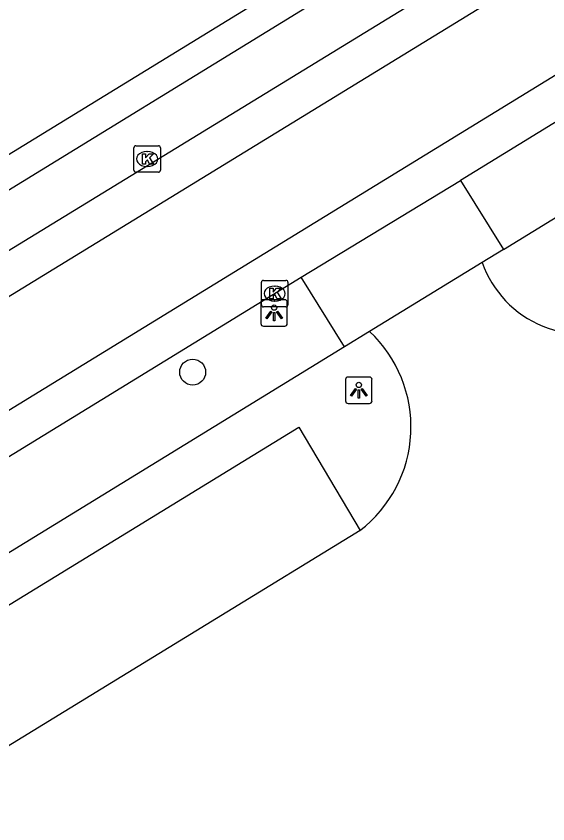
# Model space of a CAD drawing. Extents: x 158461 to 159795, y 387220 to 388672.
# Drawn here: x 159082.6 to 159102.65, y 387492.25 to 387522.73 of the extents above; entities that cross this region are included whole.
import ezdxf

# ---------------------------------------------------------------- set-up
doc = ezdxf.new("R2010")
doc.units = 0
for name, color, linetype in [('IMGEO_Boom', 7, 'Continuous'), ('IMGEO_Haag', 7, 'Continuous'), ('IMGEO_Kolk', 7, 'Continuous'), ('IMGEO_Lichtpunt', 7, 'Continuous'), ('IMGEO_Parkeervlak_open', 7, 'Continuous'), ('IMGEO_Rijbaan_lokaal_gesloten', 7, 'Continuous'), ('IMGEO_Voetpad_open', 7, 'Continuous')]:
    doc.layers.add(name, color=color, linetype=linetype)

msp = doc.modelspace()

# ---------------------------------------------------------------- linework, layer by layer
at = {"layer": 'IMGEO_Boom'}
msp.add_circle((159089.254, 387509.297), 0.489, dxfattribs=at)
at = {"layer": 'IMGEO_Haag'}
msp.add_arc((159092.553, 387507.229), 4.938, 307.6225, 46.8619, dxfattribs=at)
at = {"layer": 'IMGEO_Kolk'}
for p, q in [((159087.112, 387517.84), (159087.964, 387517.84)), ((159087.037, 387516.914), (159087.037, 387517.766)), ((159087.525, 387517.62), (159087.55, 387517.62)), ((159088.038, 387517.766), (159088.038, 387516.914)), ((159087.548, 387517.06), (159087.523, 387517.06)), ((159087.964, 387516.84), (159087.112, 387516.84)), ((159091.848, 387511.834), (159091.848, 387512.686)), ((159091.923, 387512.76), (159092.775, 387512.76)), ((159092.849, 387512.686), (159092.849, 387511.834)), ((159092.336, 387512.54), (159092.361, 387512.54)), ((159092.359, 387511.98), (159092.334, 387511.98)), ((159092.775, 387511.76), (159091.923, 387511.76))]:
    msp.add_line(p, q, dxfattribs=at)
for points in [[(159087.112, 387517.84), (159087.964, 387517.84)], [(159087.037, 387516.914), (159087.037, 387517.766)], [(159087.358, 387517.54), (159087.481, 387517.54), (159087.481, 387517.389), (159087.611, 387517.54), (159087.775, 387517.54), (159087.629, 387517.389), (159087.782, 387517.14), (159087.63, 387517.14), (159087.545, 387517.304), (159087.481, 387517.237), (159087.481, 387517.14), (159087.358, 387517.14), (159087.358, 387517.54)], [(159088.038, 387517.766), (159088.038, 387516.914)], [(159087.964, 387516.84), (159087.112, 387516.84)], [(159091.848, 387511.834), (159091.848, 387512.686)], [(159091.923, 387512.76), (159092.775, 387512.76)], [(159092.849, 387512.686), (159092.849, 387511.834)], [(159092.169, 387512.46), (159092.292, 387512.46), (159092.292, 387512.309), (159092.422, 387512.46), (159092.586, 387512.46), (159092.44, 387512.309), (159092.593, 387512.06), (159092.441, 387512.06), (159092.356, 387512.224), (159092.292, 387512.157), (159092.292, 387512.06), (159092.169, 387512.06), (159092.169, 387512.46)], [(159092.775, 387511.76), (159091.923, 387511.76)]]:
    msp.add_lwpolyline(points, dxfattribs=at)
for centre, start, end in [((159087.114, 387517.764), 91.552, 178.448), ((159087.114, 387517.764), 91.552, 178.448), ((159087.962, 387517.764), 1.552, 88.448), ((159087.962, 387517.764), 1.552, 88.448), ((159087.114, 387516.916), 181.552, 268.448), ((159087.114, 387516.916), 181.552, 268.448), ((159087.962, 387516.916), 271.552, 358.448), ((159087.962, 387516.916), 271.552, 358.448), ((159091.925, 387512.684), 91.552, 178.448), ((159091.925, 387512.684), 91.552, 178.448), ((159092.773, 387512.684), 1.552, 88.448), ((159092.773, 387512.684), 1.552, 88.448), ((159091.925, 387511.836), 181.552, 268.448), ((159091.925, 387511.836), 181.552, 268.448), ((159092.773, 387511.836), 271.552, 358.448), ((159092.773, 387511.836), 271.552, 358.448)]:
    msp.add_arc(centre, 0.0765, start, end, dxfattribs=at)
for centre, major_axis, ratio, start_param, end_param in [((159087.524, 387517.34), (-0.387, 0.002), 0.722429, 4.712389, 7.853982), ((159087.549, 387517.34), (-0.39, 0.002), 0.717154, 1.570796, 4.712389), ((159092.335, 387512.26), (-0.387, 0.002), 0.722429, 4.712389, 7.853982), ((159092.36, 387512.26), (-0.39, 0.002), 0.717154, 1.570796, 4.712389)]:
    msp.add_ellipse(centre, major_axis=major_axis, ratio=ratio, start_param=start_param, end_param=end_param, dxfattribs=at)
at = {"layer": 'IMGEO_Lichtpunt'}
for p, q in [((159092.731, 387512.029), (159091.923, 387512.029)), ((159092.731, 387512.029), (159091.923, 387512.029)), ((159091.829, 387511.934), (159091.829, 387511.127)), ((159091.829, 387511.934), (159091.829, 387511.127)), ((159092.825, 387511.127), (159092.825, 387511.934)), ((159092.825, 387511.127), (159092.825, 387511.934)), ((159091.923, 387511.033), (159092.731, 387511.033)), ((159091.923, 387511.033), (159092.731, 387511.033)), ((159095.024, 387509.015), (159095.024, 387508.208)), ((159095.024, 387509.015), (159095.024, 387508.208)), ((159095.926, 387509.11), (159095.118, 387509.11)), ((159095.926, 387509.11), (159095.118, 387509.11)), ((159096.02, 387508.208), (159096.02, 387509.015)), ((159096.02, 387508.208), (159096.02, 387509.015)), ((159095.118, 387508.114), (159095.926, 387508.114)), ((159095.118, 387508.114), (159095.926, 387508.114))]:
    msp.add_line(p, q, dxfattribs=at)
for points in [[(159092.203, 387511.598), (159092.242, 387511.57), (159092.054, 387511.308), (159092.016, 387511.335), (159092.203, 387511.598)], [(159092.305, 387511.55), (159092.352, 387511.55), (159092.352, 387511.228), (159092.305, 387511.228), (159092.305, 387511.55)], [(159092.415, 387511.57), (159092.453, 387511.597), (159092.64, 387511.335), (159092.601, 387511.307), (159092.415, 387511.57)], [(159095.398, 387508.679), (159095.437, 387508.651), (159095.249, 387508.389), (159095.211, 387508.416), (159095.398, 387508.679)], [(159095.5, 387508.631), (159095.547, 387508.631), (159095.547, 387508.309), (159095.5, 387508.309), (159095.5, 387508.631)], [(159095.61, 387508.651), (159095.648, 387508.678), (159095.835, 387508.416), (159095.796, 387508.388), (159095.61, 387508.651)]]:
    msp.add_lwpolyline(points, dxfattribs=at)
for centre in [(159092.328, 387511.732), (159095.523, 387508.813)]:
    msp.add_circle(centre, 0.0994, dxfattribs=at)
for centre, start, end in [((159091.923, 387511.934), 90, 180), ((159091.923, 387511.934), 90, 180), ((159092.731, 387511.934), 0, 90), ((159092.731, 387511.934), 0, 90), ((159091.923, 387511.127), 180, 270), ((159091.923, 387511.127), 180, 270), ((159092.731, 387511.127), 270, 0), ((159092.731, 387511.127), 270, 360), ((159095.118, 387509.015), 90, 180), ((159095.118, 387509.015), 90, 180), ((159095.926, 387509.015), 0, 90), ((159095.926, 387509.015), 0, 90), ((159095.118, 387508.208), 180, 270), ((159095.118, 387508.208), 180, 270), ((159095.926, 387508.208), 270, 0), ((159095.926, 387508.208), 270, 360)]:
    msp.add_arc(centre, 0.0946, start, end, dxfattribs=at)
at = {"layer": 'IMGEO_Parkeervlak_open'}
for points in [[(159068.57, 387492.093), (159093.263, 387507.215), (159095.568, 387503.318)], [(159095.568, 387503.318), (159090.153, 387500), (159074.527, 387490.425)]]:
    msp.add_lwpolyline(points, dxfattribs=at)
at = {"layer": 'IMGEO_Rijbaan_lokaal_gesloten'}
for points in [[(159131.804, 387548.467), (159132.872, 387546.133), (159133.561, 387544.061), (159133.59, 387542.706), (159133.317, 387541.303), (159132.756, 387539.948), (159131.877, 387538.704), (159130.75, 387537.685), (159126.453, 387534.93), (159019.808, 387469.507)], [(158911.727, 387456.43), (158911.961, 387454.948), (158995.33, 387466.262), (159000.491, 387467.294), (159008.396, 387469.517), (159010.601, 387470.186), (159013.378, 387471.157), (159016.309, 387472.364), (159018.744, 387473.535), (159024.654, 387476.829), (159125.668, 387538.733), (159126.573, 387539.372), (159127.481, 387540.337), (159128.138, 387541.384), (159128.387, 387541.954), (159128.698, 387543.022), (159128.794, 387543.65), (159128.83, 387544.305), (159128.678, 387545.688), (159128.209, 387547.02)], [(159121.481, 387537.858), (159023.896, 387478.124), (159018.053, 387474.867)], [(159127.42, 387533.785), (159126.181, 387533.011), (159099.356, 387516.529)], [(159093.351, 387512.877), (159099.356, 387516.529)], [(159060.651, 387492.816), (159093.351, 387512.877)]]:
    msp.add_lwpolyline(points, dxfattribs=at)
at = {"layer": 'IMGEO_Voetpad_open'}
for points in [[(159124.32, 387544.942), (159123.804, 387542.953), (159075.753, 387513.481)], [(159078.298, 387513.713), (159096.578, 387524.947)], [(159100.98, 387513.924), (159108.669, 387518.647)], [(159099.356, 387516.529), (159100.98, 387513.924)], [(159100.98, 387513.924), (159100.182, 387513.436)], [(159100.182, 387513.436), (159095.93, 387510.833)], [(159094.978, 387510.25), (159093.351, 387512.877)], [(159095.93, 387510.833), (159094.978, 387510.25)], [(159094.978, 387510.25), (159062.862, 387490.543)]]:
    msp.add_lwpolyline(points, dxfattribs=at)
msp.add_arc((159103.981, 387514.751), 4.02, 199.0878, 296.4708, dxfattribs=at)

doc.saveas('drawing.dxf')
